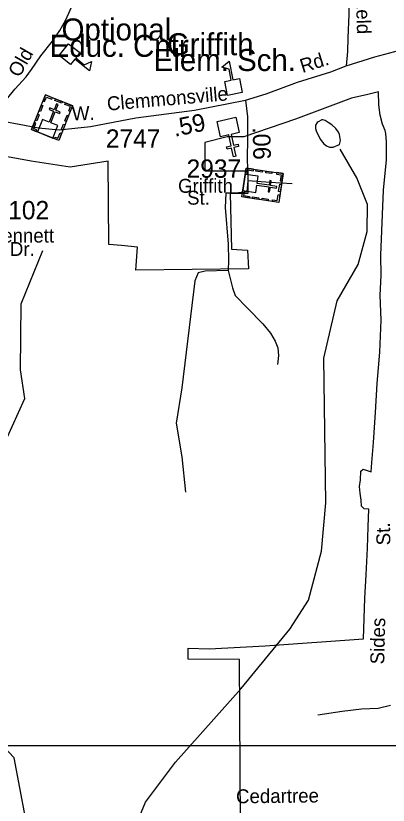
# Model space of a CAD drawing. Extents: x 1547597 to 1699558, y 810033 to 920809.
# Drawn here: x 1624629 to 1627167, y 830901 to 836281 of the extents above; entities that cross this region are included whole.
import ezdxf

# ---------------------------------------------------------------- set-up
doc = ezdxf.new("R2010")
doc.units = 0
for name, color, linetype in [('Exist Boundary Political City Limit New', 7, 'Continuous'), ('Exist Cultural Church CELL', 7, 'Continuous'), ('Exist Cultural Church with Cemetery CELL', 7, 'Continuous'), ('Exist Cultural Educational Facility High CELL', 7, 'Continuous'), ('Exist Cultural Educational Facility High Label', 7, 'Continuous'), ('Exist Hydrographic Creek Single Shore', 7, 'Continuous'), ('Exist Hydrographic Misc Water Feature', 7, 'Continuous'), ('Exist Road Non-System Type 51', 7, 'Continuous'), ('Exist Road Non-System Type 51 Label', 7, 'Continuous'), ('Exist Road Secondary Mileage Hundredths English Label', 7, 'Continuous'), ('Exist Road Secondary Type 51 Attributed', 7, 'Continuous'), ('Exist Road Secondary Type 51 Label', 7, 'Continuous'), ('Exist Road Secondary Type 51 Number Label', 7, 'Continuous'), ('Map Preparation Boundary City Limit Buffer Line', 7, 'Continuous'), ('Map Preparation Inset Cut Line', 7, 'Continuous')]:
    doc.layers.add(name, color=color, linetype=linetype)

msp = doc.modelspace()

# ---------------------------------------------------------------- linework, layer by layer
at = {"layer": 'Exist Boundary Political City Limit New'}
for points in [[(1627135.6, 835093.3), (1627155.1, 835298.6), (1627155.1, 835420.8), (1627150.3, 835479.5), (1627145, 835498.6), (1627128.3, 835542.6), (1627112.8, 835602.9), (1627102.1, 835672.9), (1627101.4, 835762.9), (1627028.1, 835743.4), (1626915.7, 835719), (1626534.6, 835577.2), (1626183.5, 835456.6), (1626068.9, 835456.6), (1625917.2, 835417.8), (1625917.2, 835223.9), (1626210.4, 835223.9), (1626210.4, 835068.8), (1626090.8, 835070.5), (1626097.9, 834690.3), (1626209, 834683.6), (1626215.6, 834557), (1625447.8, 834548.1), (1625458.9, 834703.7), (1625350.1, 834714.8), (1625263.4, 834721.5), (1625259, 835290.3), (1624999, 835249.5), (1624733.9, 835290.7), (1624522.7, 835329.3)], [(1626161.3, 830777), (1626153.2, 831893.9), (1625803.9, 831896.4), (1625803.9, 831971.5), (1625946.2, 831966.3), (1626327.8, 831985.9), (1626999.2, 832034.2), (1627008.1, 832312.6), (1627016.8, 832471.4), (1627024.5, 832652.1), (1627031.2, 832798.9), (1627035.7, 832917.7), (1627002.9, 832920.8), (1626985.1, 832937.8), (1626982.3, 832978.7), (1626976.5, 833027.7), (1626970.8, 833072.6), (1626976.9, 833117.5), (1626979.2, 833176.5), (1626996.1, 833191.4), (1627050.7, 833172.3), (1627056, 833237.2), (1627065.5, 833372), (1627080.4, 833576.7), (1627092.2, 833775.4), (1627109, 833989.1), (1627118, 834205.8), (1627112.1, 834377.8), (1627118.7, 834510.6), (1627116.1, 834648.6), (1627135.6, 835093.3)]]:
    msp.add_lwpolyline(points, dxfattribs=at)
at = {"layer": 'Exist Cultural Church CELL'}
msp.add_lwpolyline([(1626151.1, 835484.8), (1626095.5, 835472.4), (1626112.1, 835398), (1626143.3, 835405), (1626146.8, 835389.4), (1626115.5, 835382.4), (1626128.6, 835323.7), (1626112.9, 835320.3), (1626099.9, 835379), (1626068.7, 835372), (1626065.2, 835387.6), (1626096.4, 835394.6), (1626079.9, 835468.9), (1626023.6, 835456.5), (1626000.5, 835560.4), (1626128, 835588.8)], close=True, dxfattribs=at)
at = {"layer": 'Exist Cultural Church with Cemetery CELL'}
for points in [[(1624830.8, 835741.6), (1625015.9, 835668.4), (1624922.3, 835431.6), (1624737.1, 835504.8)], [(1624814.9, 835701.3), (1624825.4, 835697.2), (1624837.3, 835727.1), (1624875, 835712.2), (1624879.1, 835722.5), (1624830.8, 835741.6)], [(1624777.2, 835489), (1624881.5, 835447.8), (1624914.8, 835532), (1624867.6, 835550.7), (1624897.6, 835626.4), (1624928.3, 835614.3), (1624932.3, 835624.5), (1624901.6, 835636.7), (1624917.2, 835675.9), (1624906.4, 835680.2), (1624890.8, 835640.9), (1624860.1, 835653.1), (1624856, 835642.9), (1624886.8, 835630.7), (1624856.8, 835554.9), (1624810.5, 835573.2)], [(1624899.7, 835714.4), (1624947.9, 835695.3), (1624943.7, 835684.7), (1624895.5, 835703.8)], [(1625000, 835628), (1624989.5, 835632.2), (1625001.3, 835662.1), (1624963.6, 835677.1), (1624967.7, 835687.4), (1625016, 835668.3)], [(1624787.6, 835632.4), (1624803.5, 835672.7), (1624814.1, 835668.5), (1624798.2, 835628.2)], [(1624762.8, 835569.9), (1624778.8, 835610.2), (1624789.3, 835606), (1624773.4, 835565.7)], [(1624962.5, 835564.3), (1624978.5, 835604.6), (1624989.1, 835600.4), (1624973.1, 835560.1)], [(1624767.9, 835492.7), (1624772.1, 835503.4), (1624751.7, 835511.5), (1624766.5, 835549.1), (1624756.2, 835553.2), (1624737.1, 835504.9)], [(1624938.3, 835503), (1624954.2, 835543.3), (1624964.8, 835539.1), (1624948.9, 835498.8)], [(1624891.4, 835443.8), (1624895.7, 835454.5), (1624916.1, 835446.4), (1624931, 835484), (1624941.3, 835479.9), (1624922.3, 835431.6)], [(1626449.8, 835205.5), (1626420.5, 835008.5), (1626168.6, 835046), (1626197.9, 835242.9)], [(1626191.6, 835200.2), (1626175.1, 835089.3), (1626264.7, 835076), (1626272.2, 835126.2), (1626352.8, 835114.2), (1626347.9, 835081.6), (1626358.8, 835080), (1626363.7, 835112.6), (1626405.4, 835106.4), (1626407.1, 835117.9), (1626365.4, 835124.1), (1626370.2, 835156.8), (1626359.3, 835158.5), (1626354.5, 835125.7), (1626273.9, 835137.7), (1626281.2, 835186.9)], [(1626193.1, 835210.2), (1626204.4, 835208.5), (1626207.7, 835230.2), (1626247.7, 835224.3), (1626249.3, 835235.3), (1626198, 835242.9)], [(1626267.1, 835232.6), (1626309.9, 835226.3), (1626308.3, 835215), (1626265.4, 835221.4)], [(1626333.6, 835222.7), (1626376.4, 835216.4), (1626374.7, 835205.1), (1626331.9, 835211.5)], [(1626406.9, 835211.8), (1626405.2, 835200.6), (1626437.1, 835195.9), (1626431.1, 835155.8), (1626442.1, 835154.1), (1626449.8, 835205.5)], [(1626438.9, 835132.2), (1626431.2, 835080.9), (1626420, 835082.6), (1626427.6, 835133.9)], [(1626173.5, 835078.7), (1626184.9, 835077), (1626181.6, 835055.3), (1626221.6, 835049.3), (1626220, 835038.3), (1626168.6, 835046)], [(1626241.8, 835046.6), (1626284.6, 835040.2), (1626283, 835029), (1626240.1, 835035.3)], [(1626307, 835036.9), (1626349.8, 835030.5), (1626348.2, 835019.2), (1626305.3, 835025.6)], [(1626377.6, 835014.8), (1626379.3, 835026.1), (1626411.1, 835021.3), (1626417.1, 835061.5), (1626428.1, 835059.8), (1626420.4, 835008.5)]]:
    msp.add_lwpolyline(points, close=True, dxfattribs=at)
at = {"layer": 'Exist Cultural Educational Facility High CELL'}
for points in [[(1624988.4, 836090.1), (1625065.4, 836029.6), (1625037, 835993.4), (1625096, 835947), (1625144.1, 835969.1), (1625132.1, 835906.5), (1625031, 835985.9), (1625002.6, 835949.7), (1624925.6, 836010.1)], [(1626071.6, 835737.8), (1626052.5, 835833.9), (1626097.7, 835842.8), (1626083.1, 835916.5), (1626032.2, 835931.1), (1626082.1, 835970.7), (1626107.1, 835844.7), (1626152.3, 835853.6), (1626171.3, 835757.5)]]:
    msp.add_lwpolyline(points, close=True, dxfattribs=at)
at = {"layer": 'Exist Hydrographic Creek Single Shore'}
for points in [[(1625313.8, 829688.5), (1625324.7, 829914.7), (1625384.8, 830048.1), (1625418.7, 830697.4), (1625513.8, 830921.9), (1625716.8, 831193.6), (1626165.8, 831696.5), (1626495.8, 832100.2), (1626623.7, 832297.8), (1626711.8, 832630.9), (1626740.8, 832961.9), (1626728.8, 833946.9), (1626817.8, 834339), (1626962.8, 834585.5), (1627023.8, 834810.8), (1627025.7, 834994.6), (1626953.8, 835176.6), (1626839.8, 835372.6)], [(1625313.8, 829688.5), (1625156.8, 829773.8), (1625082.8, 829909.8), (1625051.8, 830041.8), (1624815.8, 830470), (1624759.8, 830704.2), (1624694.8, 830813.8), (1624616.8, 831222.5), (1624501.8, 831343), (1624277.7, 831436.2), (1624237.7, 831512.4), (1624247.8, 831646.9), (1624524.7, 832484.9), (1624572.2, 833109.8), (1624560.2, 833387), (1624690.8, 833673.1), (1624660.8, 833867.4), (1624665.8, 834317), (1624812.8, 834681.7)]]:
    msp.add_lwpolyline(points, dxfattribs=at)
at = {"layer": 'Exist Hydrographic Misc Water Feature'}
msp.add_lwpolyline([(1626835, 835404.6), (1626842.2, 835431.1), (1626834.7, 835471.2), (1626827, 835487.3), (1626809.3, 835511.6), (1626781.7, 835537.9), (1626757.9, 835554.3), (1626738.2, 835566.5), (1626722.2, 835570.7), (1626714.2, 835570.9), (1626690.1, 835559.2), (1626682, 835553.3), (1626671.7, 835535.5), (1626671.4, 835513.5), (1626675.2, 835497.4), (1626702.5, 835441), (1626728, 835408.7), (1626745.7, 835394.5), (1626767.7, 835386.2), (1626791.7, 835385.8), (1626835, 835404.6)], dxfattribs=at)
at = {"layer": 'Exist Road Non-System Type 51'}
for points in [[(1624453.4, 835578.7), (1624565.4, 835710.2), (1624622.5, 835780), (1624699.7, 835864.1), (1624737.1, 835913.9), (1624799.1, 836008.2), (1624880.1, 836107.9), (1624929.7, 836179.8), (1624969.1, 836254.3), (1624998.8, 836318.8), (1625036.3, 836399), (1625053.8, 836474.8), (1625092.4, 836608.9), (1625128.8, 836708.9), (1625157.7, 836795.7), (1625182.5, 836912.3), (1625212.2, 837036.2), (1625266.7, 837239.1), (1625281.9, 837356.6)], [(1626897.8, 836816.3), (1626896.7, 836616.4), (1626901.1, 836504.5), (1626899.2, 836288.9), (1626892.5, 836130.9), (1626889.1, 836036.8), (1626879.1, 835939.3)], [(1626211.1, 835155.3), (1626203.6, 835080), (1626125.9, 835072.5), (1626060.7, 835072.5), (1626055.7, 834974.7), (1626075.8, 834723.9), (1626078.3, 834616.1), (1626075.8, 834545.9)], [(1626511.9, 835135.2), (1626361.5, 835145.2), (1626211.1, 835155.3)], [(1626075.8, 834545.9), (1625919.2, 834539.3), (1625871.3, 834528.6), (1625850, 834475.3), (1625759.4, 833745.1), (1625722.2, 833505.2), (1625759.4, 833276), (1625785.9, 833033.7)], [(1626075.8, 834545.9), (1626105.5, 834426.1), (1626124.6, 834373.8), (1626207.2, 834288.7), (1626311.4, 834181.1), (1626364.4, 834118.4), (1626395.5, 834064), (1626414.8, 834017.8), (1626420.1, 833965.6), (1626413.1, 833903.9)], [(1627182.9, 831579.4), (1627098.7, 831559.1), (1626984.7, 831554.8), (1626852.6, 831538.7), (1626686.3, 831513.3)]]:
    msp.add_lwpolyline(points, dxfattribs=at)
at = {"layer": 'Exist Road Secondary Type 51 Attributed'}
for points in [[(1626193.5, 835706.8), (1626336.2, 835749.2), (1626549.4, 835828.1), (1626775.1, 835898.9), (1626879.1, 835939.3), (1627076.1, 836000.8), (1627244.9, 836045.8)], [(1624453.4, 835578.7), (1624651.3, 835542.5), (1624783.4, 835518), (1624925, 835504.7), (1625137.5, 835526.8), (1625447.3, 835584.4), (1625845.6, 835637.6), (1626193.5, 835706.8)], [(1626193.5, 835706.8), (1626206.8, 835593), (1626206.8, 835441.8), (1626205.6, 835309.9), (1626211.1, 835155.3)]]:
    msp.add_lwpolyline(points, dxfattribs=at)
at = {"layer": 'Map Preparation Boundary City Limit Buffer Line'}
for points in [[(1627135.6, 835093.3), (1627155.1, 835298.6), (1627155.1, 835420.8), (1627150.3, 835479.5), (1627145, 835498.6), (1627128.3, 835542.6), (1627112.8, 835602.9), (1627102.1, 835672.9), (1627101.4, 835762.9), (1627028.1, 835743.4), (1626915.7, 835719), (1626534.6, 835577.2), (1626183.5, 835456.6), (1626068.9, 835456.6), (1625917.2, 835417.8), (1625917.2, 835223.9), (1626210.4, 835223.9), (1626210.4, 835068.8), (1626090.8, 835070.5), (1626097.9, 834690.3), (1626209, 834683.6), (1626215.6, 834557), (1625447.8, 834548.1), (1625458.9, 834703.7), (1625350.1, 834714.8), (1625263.4, 834721.5), (1625259, 835290.3), (1624999, 835249.5), (1624733.9, 835290.7), (1624522.7, 835329.3)], [(1626161.3, 830777), (1626153.2, 831893.9), (1625803.9, 831896.4), (1625803.9, 831971.5), (1625946.2, 831966.3), (1626327.8, 831985.9), (1626999.2, 832034.2), (1627008.1, 832312.6), (1627016.8, 832471.4), (1627024.5, 832652.1), (1627031.2, 832798.9), (1627035.7, 832917.7), (1627002.9, 832920.8), (1626985.1, 832937.8), (1626982.3, 832978.7), (1626976.5, 833027.7), (1626970.8, 833072.6), (1626976.9, 833117.5), (1626979.2, 833176.5), (1626996.1, 833191.4), (1627050.7, 833172.3), (1627056, 833237.2), (1627065.5, 833372), (1627080.4, 833576.7), (1627092.2, 833775.4), (1627109, 833989.1), (1627118, 834205.8), (1627112.1, 834377.8), (1627118.7, 834510.6), (1627116.1, 834648.6), (1627135.6, 835093.3)]]:
    msp.add_lwpolyline(points, dxfattribs=at)
at = {"layer": 'Map Preparation Inset Cut Line'}
for points in [[(1633724, 874749.3), (1571208, 874749.3), (1571208, 831307.2), (1633724, 831307.2)], [(1575502.6, 831307.2), (1641328.6, 831307.2), (1641328.6, 811336.3), (1575502.6, 811336.3)]]:
    msp.add_lwpolyline(points, close=True, dxfattribs=at)

# ---------------------------------------------------------------- texts
at = {"layer": 'Exist Cultural Educational Facility High Label'}
for s, p in [('Optional', (1624940.8, 836112.6)), ('Griffith', (1625658.5, 836011.8)), ('Educ. Cntr.', (1624859.7, 836001.1)), ('Elem. Sch.', (1625568.4, 835904.3))]:
    msp.add_text(s, height=150, dxfattribs=at).set_placement(p)
at = {"layer": 'Exist Road Non-System Type 51 Label'}
for s, rotation, p in [('Berchfield', 271.7026, (1626937.5, 836719.1)), ('Old', 60.1281, (1624653.1, 835855.1)), ('St.', 91.2788, (1627181.9, 832672.7)), ('Sides', 88.5947, (1627139.2, 831859.6)), ('Cedartree', 0.6182, (1626130.3, 830913.3))]:
    msp.add_text(s, height=95, rotation=rotation, dxfattribs=at).set_placement(p)
at = {"layer": 'Exist Road Secondary Mileage Hundredths English Label'}
for s, rotation, p in [('.59', 11.4683, (1625711.6, 835456)), ('.06', 271.3193, (1626242.8, 835521.2))]:
    msp.add_text(s, height=120, rotation=rotation, dxfattribs=at).set_placement(p)
at = {"layer": 'Exist Road Secondary Type 51 Label'}
for s, rotation, p in [('Rd.', 17.4063, (1626582.6, 835890.4)), ('Clemmonsville', 4.9423, (1625254.5, 835633.8)), ('W.', 1.5299, (1625012.7, 835567.2))]:
    msp.add_text(s, height=95, rotation=rotation, dxfattribs=at).set_placement(p)
for s, p in [('Griffith', (1625734.6, 835074.4)), ('St.', (1625796.3, 834993.5)), ('Sennett', (1624451.9, 834735.5)), ('Dr.', (1624588.8, 834644.2))]:
    msp.add_text(s, height=95, dxfattribs=at).set_placement(p)
at = {"layer": 'Exist Road Secondary Type 51 Number Label'}
for s, p in [('2747', (1625242.5, 835381.6)), ('2937', (1625792.9, 835176.8)), ('3102', (1624484.4, 834893.7))]:
    msp.add_text(s, height=125, dxfattribs=at).set_placement(p)

doc.saveas('drawing.dxf')
